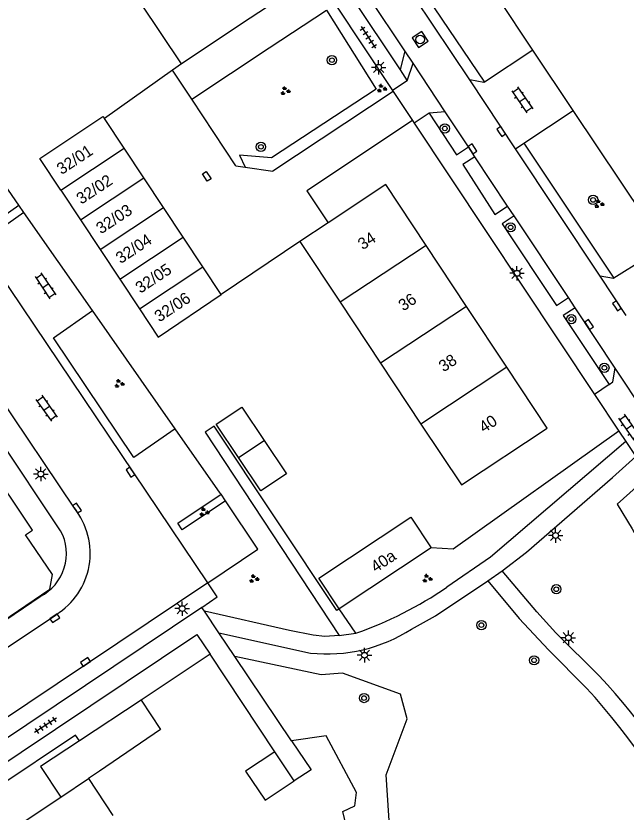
# Model space of a CAD drawing. Extents: x 137999 to 141000, y 397500 to 400501.
# Drawn here: x 138210.1 to 138262.5, y 399633.1 to 399701.6 of the extents above; entities that cross this region are included whole.
import ezdxf

# ---------------------------------------------------------------- set-up
doc = ezdxf.new("R2010")
doc.units = 0
for name, color, linetype in [('gg-afsc-erfafscheiding', 7, 'Continuous'), ('gg-afsc-hekwerk', 7, 'Continuous'), ('gg-afsc-muur', 7, 'Continuous'), ('gg-anno-huisnummerreeks BGT', 7, 'Continuous'), ('gg-bbg-bijgebouw', 7, 'Continuous'), ('gg-bbg-gedigitaliseerde bebouwing', 7, 'Continuous'), ('gg-bbg-gedigitaliseerde bijgebouw', 7, 'Continuous'), ('gg-bbg-hoofdgebouw', 7, 'Continuous'), ('gg-bbg-tussenscheiding', 7, 'Continuous'), ('gg-knt-verharding', 7, 'Continuous'), ('gg-knt-verharding nz', 7, 'Continuous'), ('gt-grn-groengrens', 7, 'Continuous'), ('gt-grn-weggrens', 7, 'Continuous'), ('gt-symb-boom', 7, 'Continuous'), ('gt-symb-groenvak', 7, 'Continuous'), ('gt-symb-klinker verharding', 7, 'Continuous'), ('gt-symb-kolk', 7, 'Continuous'), ('gt-symb-kolk center center', 7, 'Continuous'), ('gt-symb-lichtmast', 7, 'Continuous'), ('gt-symb-rioolschacht', 7, 'Continuous'), ('gt-symb-tegel verharding', 7, 'Continuous')]:
    doc.layers.add(name, color=color, linetype=linetype)

# ---------------------------------------------------------------- blocks, each defined once
blk = doc.blocks.new('gt0-BOOM')
at = {"layer": 'gt-symb-boom'}
for radius in [0.4, 0.2]:
    blk.add_circle((0, 0), radius, dxfattribs=at)
blk = doc.blocks.new('gt0-LMAST')
at = {"layer": 'gt-symb-lichtmast'}
for p, q in [((-0.182, 0.173), (-0.447, 0.438)), ((-0.005, 0.246), (-0.005, 0.621)), ((0.172, 0.173), (0.437, 0.438)), ((-0.255, -0.004), (-0.63, -0.004)), ((-0.182, -0.181), (-0.447, -0.446)), ((-0.005, -0.254), (-0.005, -0.629)), ((0.437, -0.446), (0.172, -0.181)), ((0.245, -0.004), (0.62, -0.004))]:
    blk.add_line(p, q, dxfattribs=at)
blk.add_circle((-0.005, -0.004), 0.25, dxfattribs=at)
blk = doc.blocks.new('gt0-GRVAK')
at = {"layer": 'gt-symb-groenvak'}
for p, q in [((-0.11, 0.189), (-0.228, 0.24)), ((-0.182, 0.153), (0.088, 0.153)), ((-0.091, 0.211), (-0.156, 0.322)), ((-0.047, 0.214), (-0.047, 0.393)), ((-0.004, 0.211), (0.061, 0.322)), ((0.015, 0.189), (0.133, 0.24)), ((0.262, -0.052), (0.197, 0.059)), ((0.305, -0.049), (0.305, 0.13)), ((0.349, -0.052), (0.414, 0.059)), ((-0.245, -0.228), (-0.363, -0.177)), ((-0.318, -0.264), (-0.047, -0.264)), ((-0.226, -0.206), (-0.291, -0.095)), ((-0.183, -0.203), (-0.183, -0.024)), ((-0.139, -0.206), (-0.074, -0.095)), ((-0.12, -0.228), (-0.002, -0.177)), ((0.243, -0.074), (0.125, -0.023)), ((0.17, -0.11), (0.441, -0.11)), ((0.368, -0.074), (0.486, -0.023))]:
    blk.add_line(p, q, dxfattribs=at)
blk = doc.blocks.new('gt0-TEG1')
at = {"layer": 'gt-symb-tegel verharding'}
for p, q in [((-1.125, 0), (1.125, 0)), ((-0.9, -0.25), (-0.9, 0.25)), ((-0.45, -0.25), (-0.45, 0.25)), ((0, -0.25), (0, 0.25)), ((0.45, -0.25), (0.45, 0.25)), ((0.9, -0.25), (0.9, 0.25))]:
    blk.add_line(p, q, dxfattribs=at)
blk = doc.blocks.new('gt0-KOLK')
at = {"layer": 'gt-symb-kolk'}
blk.add_lwpolyline([(0, 0), (0.375, 0), (0.375, 0.4), (-0.375, 0.4), (-0.375, 0), (0, 0)], dxfattribs=at)
blk = doc.blocks.new('gt0-RS')
at = {"layer": 'gt-symb-rioolschacht'}
blk.add_lwpolyline([(-0.5, -0.5), (0.5, -0.5), (0.5, 0.5), (-0.5, 0.5)], close=True, dxfattribs=at)
blk.add_circle((0, 0), 0.375, dxfattribs=at)
blk = doc.blocks.new('gt0-KL1')
at = {"layer": 'gt-symb-klinker verharding'}
for p, q in [((-1.15, 0.3), (1.15, 0.3)), ((-1, -0.3), (-1, 0.3)), ((-0.5, 0.3), (-0.5, 0.45)), ((0, -0.3), (0, 0.3)), ((0.5, 0.3), (0.5, 0.45)), ((1, -0.3), (1, 0.3)), ((-1.15, -0.3), (1.15, -0.3)), ((-0.5, -0.45), (-0.5, -0.3)), ((0.5, -0.45), (0.5, -0.3))]:
    blk.add_line(p, q, dxfattribs=at)
blk = doc.blocks.new('gt0-KOLKCC')
at = {"layer": 'gt-symb-kolk center center'}
blk.add_lwpolyline([(-0.375, 0.2), (0.375, 0.2), (0.375, -0.2), (-0.375, -0.2)], close=True, dxfattribs=at)

msp = doc.modelspace()

# ---------------------------------------------------------------- linework, layer by layer
at = {"layer": 'gg-afsc-erfafscheiding'}
for p, q in [((138254.544, 399698.643), (138247.429, 399709.315)), ((138265.82, 399681.726), (138258.009, 399693.444))]:
    msp.add_line(p, q, dxfattribs=at)
for points in [[(138261.928, 399665.866), (138247.687, 399655.718), (138245.78, 399655.83)], [(138215.568, 399639.223), (138215.231, 399639.709), (138201.5, 399630.528), (138201.778, 399630.11)]]:
    msp.add_lwpolyline(points, dxfattribs=at)
at = {"layer": 'gg-afsc-hekwerk'}
msp.add_lwpolyline([(138241.897, 399624.117), (138242.345, 399624.493), (138240.37, 399627.568), (138239.003, 399629.759), (138238.188, 399633.146), (138239.218, 399633.628), (138239.376, 399634.772), (138236.757, 399639.66), (138233.793, 399639.216)], dxfattribs=at)
at = {"layer": 'gg-afsc-muur'}
for p, q in [((138226.779, 399646.671), (138220.85, 399642.73)), ((138232.34, 399638.28), (138226.779, 399646.671))]:
    msp.add_line(p, q, dxfattribs=at)
at = {"layer": 'gg-bbg-bijgebouw'}
for p, q in [((138219.387, 399690.2), (138217.696, 399692.753)), ((138221.078, 399687.646), (138219.387, 399690.2)), ((138222.77, 399685.092), (138221.078, 399687.646)), ((138213.959, 399686.585), (138215.65, 399684.03)), ((138224.461, 399682.538), (138222.77, 399685.092)), ((138215.65, 399684.03), (138217.341, 399681.476)), ((138226.153, 399679.984), (138224.461, 399682.538)), ((138217.341, 399681.476), (138219.032, 399678.921)), ((138227.729, 399677.604), (138226.153, 399679.984)), ((138219.032, 399678.921), (138220.722, 399676.367)), ((138220.85, 399642.73), (138215.568, 399639.223)), ((138234.01, 399635.77), (138232.34, 399638.28))]:
    msp.add_line(p, q, dxfattribs=at)
for points in [[(138213.959, 399686.585), (138212.155, 399689.31), (138217.575, 399692.936), (138217.696, 399692.753)], [(138220.722, 399676.367), (138222.325, 399673.946), (138227.729, 399677.604)], [(138229.235, 399663.59), (138227.32, 399666.46), (138229.52, 399667.93), (138231.436, 399665.059)], [(138231.436, 399665.059), (138233.35, 399662.19), (138231.15, 399660.72), (138229.235, 399663.59)], [(138220.85, 399642.73), (138222.53, 399640.19), (138217.271, 399636.605)], [(138215.568, 399639.223), (138212.218, 399637), (138213.947, 399634.381)], [(138232.34, 399638.28), (138229.84, 399636.61), (138231.51, 399634.11), (138234.01, 399635.77)]]:
    msp.add_lwpolyline(points, dxfattribs=at)
at = {"layer": 'gg-bbg-gedigitaliseerde bebouwing'}
msp.add_line((138216.34, 399635.97), (138218.43, 399632.8), dxfattribs=at)
at = {"layer": 'gg-bbg-gedigitaliseerde bijgebouw'}
msp.add_line((138217.271, 399636.605), (138216.34, 399635.97), dxfattribs=at)
at = {"layer": 'gg-bbg-hoofdgebouw'}
for p, q in [((138224.33, 399697.46), (138220.846, 399702.687)), ((138230.236, 399701.39), (138224.33, 399697.46)), ((138236.928, 399683.787), (138234.5, 399682.18)), ((138234.5, 399682.18), (138237.972, 399676.943)), ((138248.825, 399676.595), (138245.358, 399681.832)), ((138237.972, 399676.943), (138241.443, 399671.707)), ((138252.293, 399671.357), (138248.825, 399676.595)), ((138241.443, 399671.707), (138244.915, 399666.472)), ((138245.78, 399655.83), (138237.88, 399650.56))]:
    msp.add_line(p, q, dxfattribs=at)
for points in [[(138228.227, 399707.601), (138231.71, 399702.37), (138230.236, 399701.39)], [(138245.358, 399681.832), (138241.89, 399687.07), (138236.928, 399683.787)], [(138210.922, 399656.951), (138211.51, 399657.35), (138199.2, 399675.74), (138177.74, 399661.29), (138179.95, 399658.02), (138168.02, 399649.98), (138169.51, 399647.78), (138164.8, 399644.61), (138163.67, 399646.27), (138164.29, 399646.69), (138162.19, 399649.8), (138161.94, 399649.66), (138160.06, 399652.47), (138160.725, 399652.918)], [(138244.915, 399666.472), (138248.39, 399661.23), (138255.76, 399666.12), (138252.293, 399671.357)], [(138237.88, 399650.56), (138236.12, 399653.21), (138244.04, 399658.45), (138245.78, 399655.83)], [(138205.383, 399653.194), (138208.212, 399649.023), (138213.004, 399652.273), (138213.246, 399653.525), (138210.922, 399656.951)], [(138211.595, 399624.393), (138207.71, 399630.24), (138213.947, 399634.381)]]:
    msp.add_lwpolyline(points, dxfattribs=at)
at = {"layer": 'gg-bbg-tussenscheiding'}
for p, q in [((138213.959, 399686.585), (138219.387, 399690.2)), ((138215.65, 399684.03), (138221.078, 399687.646)), ((138217.341, 399681.476), (138222.77, 399685.092)), ((138219.032, 399678.921), (138224.461, 399682.538)), ((138245.358, 399681.832), (138237.972, 399676.943)), ((138220.722, 399676.367), (138226.153, 399679.984)), ((138248.825, 399676.595), (138241.443, 399671.707)), ((138252.293, 399671.357), (138244.915, 399666.472)), ((138229.235, 399663.59), (138231.436, 399665.059)), ((138213.947, 399634.381), (138216.34, 399635.97))]:
    msp.add_line(p, q, dxfattribs=at)
at = {"layer": 'gg-knt-verharding'}
for p, q in [((138249.111, 399696.073), (138242.504, 399706.031)), ((138243.521, 399698.578), (138238.765, 399705.756)), ((138237.727, 399705.068), (138243.114, 399696.948)), ((138237.531, 399702.587), (138242.468, 399695.157)), ((138225.215, 399694.404), (138231.875, 399698.829)), ((138243.521, 399698.578), (138243.114, 399696.948)), ((138244.234, 399697.502), (138243.521, 399698.578)), ((138254.544, 399698.643), (138250.382, 399695.879)), ((138258.009, 399693.444), (138254.544, 399698.643)), ((138224.33, 399697.46), (138223.555, 399696.91)), ((138246.993, 399693.336), (138244.234, 399697.502)), ((138223.555, 399696.91), (138217.696, 399692.753)), ((138225.215, 399694.404), (138223.555, 399696.91)), ((138243.114, 399696.948), (138243.741, 399696.003)), ((138243.741, 399696.003), (138242.468, 399695.157)), ((138253.04, 399690.151), (138249.111, 399696.073)), ((138242.526, 399695.07), (138232.187, 399688.232)), ((138242.468, 399695.157), (138242.526, 399695.07)), ((138242.526, 399695.07), (138244.186, 399692.571)), ((138229.008, 399688.679), (138225.215, 399694.404)), ((138245.621, 399693.204), (138244.334, 399692.349)), ((138246.993, 399693.336), (138245.621, 399693.204)), ((138248.986, 399690.326), (138246.993, 399693.336)), ((138253.766, 399690.632), (138258.009, 399693.444)), ((138244.186, 399692.571), (138244.334, 399692.349)), ((138244.334, 399692.349), (138259.842, 399669.005)), ((138210.359, 399685.29), (138205.72, 399691.929)), ((138249.555, 399689.469), (138248.986, 399690.326)), ((138253.04, 399690.151), (138253.766, 399690.632)), ((138260.32, 399679.178), (138253.04, 399690.151)), ((138252.365, 399685.226), (138249.555, 399689.469)), ((138229.008, 399688.679), (138229.789, 399688.569)), ((138229.789, 399688.569), (138232.187, 399688.232)), ((138215.12, 399659.22), (138197.833, 399685.002)), ((138210.789, 399684.676), (138210.359, 399685.29)), ((138252.925, 399684.381), (138252.365, 399685.226)), ((138216.688, 399676.233), (138210.789, 399684.676)), ((138257.583, 399677.348), (138252.925, 399684.381)), ((138234.5, 399682.18), (138227.729, 399677.604)), ((138265.82, 399681.726), (138261.479, 399679.007)), ((138262.559, 399675.804), (138260.32, 399679.178)), ((138213.941, 399657.289), (138199.74, 399678.5)), ((138258.158, 399676.48), (138257.583, 399677.348)), ((138223.79, 399666.07), (138216.688, 399676.233)), ((138261.607, 399671.274), (138258.158, 399676.48)), ((138264.67, 399666.65), (138261.607, 399671.274)), ((138261.082, 399669.876), (138259.842, 399669.005)), ((138259.842, 399669.005), (138261.928, 399665.866)), ((138227.666, 399660.524), (138223.79, 399666.07)), ((138261.928, 399665.866), (138262.53, 399664.96)), ((138262.53, 399664.96), (138263.377, 399663.687)), ((138227.733, 399660.424), (138227.666, 399660.524)), ((138228.106, 399659.868), (138227.733, 399660.424)), ((138226.58, 399652.8), (138199.339, 399634.549)), ((138175.05, 399626.6), (138212.18, 399651.63)), ((138226.08, 399650.68), (138198.112, 399631.929)), ((138226.3, 399650.36), (138226.08, 399650.68)), ((138239.302, 399648.471), (138237.88, 399650.56)), ((138193.522, 399636.648), (138213.542, 399650.071)), ((138227.54, 399648.5), (138235.41, 399646.77)), ((138228.905, 399646.474), (138227.54, 399648.5)), ((138233.793, 399639.216), (138228.905, 399646.474))]:
    msp.add_line(p, q, dxfattribs=at)
for points in [[(138250.382, 399695.879), (138250.324, 399695.84), (138249.111, 399696.073)], [(138245.621, 399693.204), (138247.958, 399689.627), (138248.986, 399690.326)], [(138244.186, 399692.571), (138235.107, 399686.539), (138236.928, 399683.787)], [(138249.555, 399689.469), (138248.52, 399688.784), (138251.276, 399684.501), (138252.365, 399685.226)], [(138210.789, 399684.676), (138207.496, 399682.375), (138207.078, 399682.997), (138210.359, 399685.29)], [(138252.925, 399684.381), (138251.891, 399683.686), (138256.572, 399676.664), (138257.583, 399677.348)], [(138261.479, 399679.007), (138261.454, 399678.991), (138260.32, 399679.178)], [(138223.79, 399666.07), (138220.229, 399663.582), (138213.314, 399673.875), (138216.688, 399676.233)], [(138258.158, 399676.48), (138257.131, 399675.811), (138261.082, 399669.876)], [(138261.082, 399669.876), (138261.417, 399670.113), (138261.607, 399671.274)], [(138237.88, 399650.56), (138237.68, 399650.44), (138227.14, 399666.28), (138226.37, 399665.77), (138237.89, 399648.27)], [(138262.53, 399664.96), (138250.89, 399655.01), (138247.14, 399652.43)], [(138251.89, 399653.84), (138253.98, 399655.46), (138261.39, 399661.86), (138263.377, 399663.687)], [(138228.106, 399659.868), (138224.394, 399657.381), (138224.02, 399657.937), (138227.733, 399660.424)], [(138226.58, 399652.8), (138230.901, 399655.695), (138228.106, 399659.868)], [(138260.245, 399644.804), (138256.52, 399648.51), (138254.86, 399650.31), (138251.89, 399653.84)], [(138244.099, 399648.829), (138246.17, 399649.98), (138250.65, 399652.99)], [(138250.65, 399652.99), (138253.341, 399649.74), (138255.87, 399647.04), (138259.13, 399643.76)], [(138237.89, 399648.27), (138236.66, 399648.19), (138235.65, 399648.3), (138233.6, 399648.7), (138226.3, 399650.36)], [(138198.355, 399630.091), (138225.66, 399648.36), (138226.779, 399646.671)], [(138233.793, 399639.216), (138235.464, 399636.735), (138234.01, 399635.77)]]:
    msp.add_lwpolyline(points, dxfattribs=at)
for centre, radius, start, end in [((138210.282, 399655.344), 6.199, 301.72713, 38.70092), ((138210.286, 399655.323), 4.15, 297.14937, 28.27984), ((138228.221, 399680.147), 33.558, 289.28075, 304.31623), ((138236.818, 399660.19), 13.494, 264.00969, 302.65284), ((138219.04, 399606.399), 56.328, 9.83485, 42.9859), ((138219.172, 399606.801), 54.43, 5.40396, 42.76728)]:
    msp.add_arc(centre, radius, start, end, dxfattribs=at)
at = {"layer": 'gg-knt-verharding nz'}
for p, q in [((138243.741, 399696.003), (138244.234, 399697.502)), ((138226.58, 399652.8), (138201.96, 399689.45))]:
    msp.add_line(p, q, dxfattribs=at)
at = {"layer": 'gt-grn-groengrens'}
for p, q in [((138243.216, 399706.506), (138250.382, 399695.879)), ((138231.875, 399698.829), (138236.782, 399702.089)), ((138253.766, 399690.632), (138261.479, 399679.007)), ((138236.334, 399644.909), (138228.905, 399646.474))]:
    msp.add_line(p, q, dxfattribs=at)
for points in [[(138236.782, 399702.089), (138241.058, 399695.273), (138232.063, 399689.369), (138229.319, 399689.592), (138229.789, 399688.569)], [(138264.5, 399662.025), (138261.778, 399659.59), (138263.061, 399657.468), (138266.533, 399651.108), (138269.583, 399644.426), (138272.462, 399637.262), (138274.919, 399630.017), (138277.375, 399621.484), (138277.036, 399619.552), (138275.815, 399617.461), (138285.981, 399610.105), (138292.444, 399611.469), (138295.797, 399612.392)], [(138226.08, 399650.68), (138227.409, 399651.594), (138226.58, 399652.8)], [(138264.774, 399606.753), (138265.061, 399608.892), (138264.571, 399610.709), (138262.526, 399611.283), (138259.195, 399612.921), (138254.941, 399615.548), (138252.219, 399619.74), (138248.896, 399621.97), (138247.323, 399624.291), (138243.589, 399627.168), (138242.265, 399631.054), (138241.914, 399636.302), (138243.725, 399641.116), (138243.147, 399643.235), (138238.162, 399645.041), (138236.334, 399644.909)]]:
    msp.add_lwpolyline(points, dxfattribs=at)
at = {"layer": 'gt-grn-weggrens'}
for p, q in [((138250.65, 399652.99), (138251.89, 399653.84)), ((138227.54, 399648.5), (138226.3, 399650.36)), ((138237.89, 399648.27), (138239.302, 399648.471))]:
    msp.add_line(p, q, dxfattribs=at)

# ---------------------------------------------------------------- block references
at = {"layer": 'gt-symb-boom'}
for p in [(138237.258, 399697.775), (138246.967, 399691.899), (138259.712, 399685.753), (138252.62, 399683.393), (138257.837, 399675.501), (138260.68, 399671.309), (138256.548, 399652.255), (138250.108, 399649.174), (138254.639, 399646.144), (138240.021, 399642.899)]:
    msp.add_blockref('gt0-BOOM', p, dxfattribs=at)
at = {"layer": 'gt-symb-boom', "rotation": 123.57881372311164}
msp.add_blockref('gt0-BOOM', (138231.158, 399690.316), dxfattribs=at)
at = {"layer": 'gt-symb-groenvak'}
for p in [(138241.53, 399695.335), (138233.24, 399695.12), (138260.211, 399685.404), (138218.965, 399669.946), (138226.272, 399658.898), (138230.549, 399653.153), (138245.438, 399653.181)]:
    msp.add_blockref('gt0-GRVAK', p, dxfattribs=at)
at = {"layer": 'gt-symb-klinker verharding'}
for p, rotation in [((138253.614, 399694.362), -55.181645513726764), ((138212.631, 399678.363), -56.16697130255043), ((138212.733, 399667.833), -54.482302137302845), ((138262.792, 399666.19), -55.18164551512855)]:
    msp.add_blockref('gt0-KL1', p, dxfattribs=dict(at, rotation=rotation))
at = {"layer": 'gt-symb-kolk'}
for p, rotation in [((138251.648, 399691.523), -56.50059992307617), ((138249.177, 399690.035), -56.50059992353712), ((138261.594, 399676.532), -56.50059991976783), ((138259.193, 399674.916), -56.500599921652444), ((138219.775, 399662.215), -56.08748741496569), ((138215.18, 399659.134), -56.08748741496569), ((138213.553, 399649.597), 33.83302869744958), ((138216.184, 399645.834), 33.83302869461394)]:
    msp.add_blockref('gt0-KOLK', p, dxfattribs=dict(at, rotation=rotation))
at = {"layer": 'gt-symb-kolk center center', "rotation": 122.83510372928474}
msp.add_blockref('gt0-KOLKCC', (138226.495, 399687.775), dxfattribs=at)
at = {"layer": 'gt-symb-lichtmast'}
for p in [(138241.28, 399697.16), (138253.173, 399679.44), (138212.237, 399662.172), (138256.494, 399656.889), (138224.395, 399650.597), (138257.59, 399648.091), (138240.063, 399646.584)]:
    msp.add_blockref('gt0-LMAST', p, dxfattribs=at)
at = {"layer": 'gt-symb-rioolschacht', "rotation": -56.500599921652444}
msp.add_blockref('gt0-RS', (138244.852, 399699.558), dxfattribs=at)
at = {"layer": 'gt-symb-tegel verharding'}
for p, rotation in [((138240.39, 399699.738), -56.500599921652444), ((138212.638, 399640.556), -146.5005999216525)]:
    msp.add_blockref('gt0-TEG1', p, dxfattribs=dict(at, rotation=rotation))

# ---------------------------------------------------------------- texts
at = {"layer": 'gg-anno-huisnummerreeks BGT'}
for s, rotation, p in [('32/01', 33.5, (138214.025, 399687.886)), ('32/02', 33.5, (138215.716, 399685.332)), ('32/03', 33.5, (138217.407, 399682.778)), ('32/04', 33.5, (138219.099, 399680.224)), ('34', 33.5, (138239.907, 399681.412)), ('32/05', 33.5, (138220.79, 399677.67)), ('32/06', 33.5, (138222.424, 399675.203)), ('36', 33.5, (138243.394, 399676.145)), ('38', 33.5, (138246.862, 399670.907)), ('40', 33.5, (138250.329, 399665.67)), ('40a', 33.6, (138241.022, 399653.657))]:
    msp.add_text(s, height=1, rotation=rotation, dxfattribs=at).set_placement(p)

doc.saveas('drawing.dxf')
